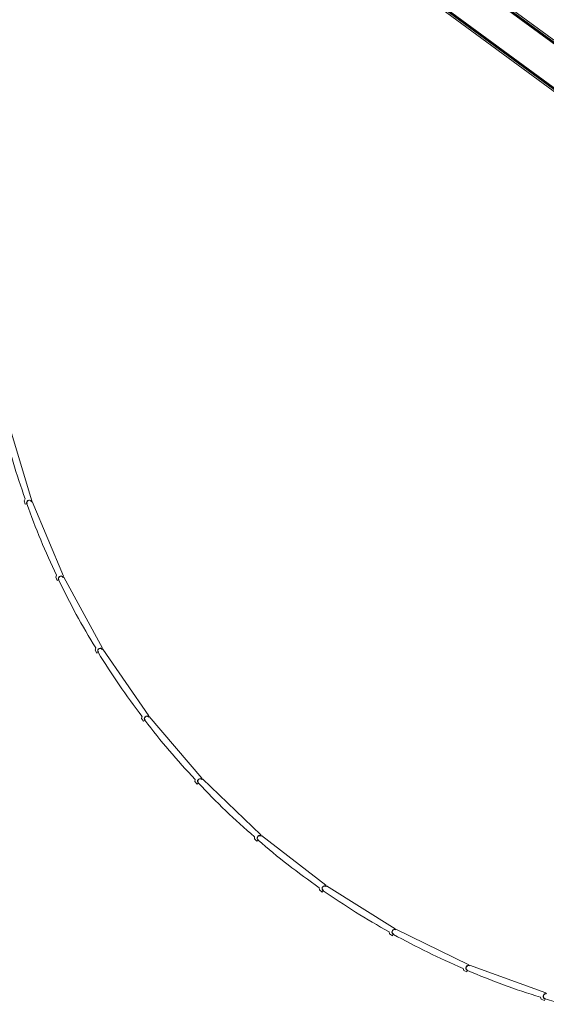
# Model space of a CAD drawing. Header units: metres. Extents: x 135583 to 135939, y 457896 to 458258.
# Tile 558 of 599: x 135745 to 135761, y 458169 to 458198. Entities that reach past the tile are written whole.
import ezdxf

# ---------------------------------------------------------------- set-up
doc = ezdxf.new("R2010")
doc.units = ezdxf.units.M
doc.layers.add('NIEUWE INSTALLATIE', color=250, linetype='Continuous', lineweight=0)

msp = doc.modelspace()

# ---------------------------------------------------------------- linework, layer by layer
at = {"layer": 'NIEUWE INSTALLATIE'}
for p, q in [((135786.937, 458177.83), (135746.22, 458207.745)), ((135746.23, 458207.677), (135786.87, 458177.82)), ((135786.828, 458177.814), (135746.237, 458207.635)), ((135746.238, 458207.624), (135786.817, 458177.812)), ((135746.623, 458205.951), (135786.223, 458176.858)), ((135786.213, 458176.925), (135746.652, 458205.99)), ((135746.67, 458206.014), (135786.206, 458176.967)), ((135786.204, 458176.979), (135746.675, 458206.02)), ((135758.662, 458197.191), (135758.668, 458197.199)), ((135758.783, 458197.102), (135758.662, 458197.191)), ((135758.706, 458197.133), (135758.719, 458197.149)), ((135758.727, 458197.144), (135758.715, 458197.127)), ((135758.719, 458197.149), (135758.727, 458197.144)), ((135760.156, 458197.409), (135760.162, 458197.417)), ((135760.162, 458197.417), (135760.283, 458197.328)), ((135760.219, 458197.375), (135760.231, 458197.392)), ((135760.227, 458197.369), (135760.219, 458197.375)), ((135760.239, 458197.386), (135760.227, 458197.369)), ((135760.283, 458197.328), (135760.277, 458197.32)), ((135758.789, 458197.11), (135758.783, 458197.102)), ((135759.466, 458196.6), (135759.472, 458196.608)), ((135759.587, 458196.511), (135759.466, 458196.6)), ((135759.51, 458196.542), (135759.523, 458196.559)), ((135759.531, 458196.553), (135759.518, 458196.536)), ((135759.523, 458196.559), (135759.531, 458196.553)), ((135759.593, 458196.52), (135759.587, 458196.511)), ((135760.27, 458196.01), (135760.276, 458196.018)), ((135760.391, 458195.921), (135760.27, 458196.01)), ((135760.314, 458195.952), (135760.326, 458195.968)), ((135760.335, 458195.962), (135760.322, 458195.946)), ((135760.326, 458195.968), (135760.335, 458195.962)), ((135760.397, 458195.929), (135760.391, 458195.921)), ((135745.642, 458183.538), (135744.96, 458185.803)), ((135745.449, 458183.587), (135745.419, 458183.531)), ((135745.419, 458183.531), (135745.448, 458183.435)), ((135745.448, 458183.435), (135745.491, 458183.448)), ((135745.5, 458183.452), (135745.493, 458183.449)), ((135745.623, 458183.532), (135745.642, 458183.538)), ((135745.65, 458183.514), (135745.629, 458183.506)), ((135746.561, 458181.331), (135745.65, 458183.514)), ((135746.364, 458181.36), (135746.34, 458181.301)), ((135746.34, 458181.301), (135746.379, 458181.209)), ((135746.379, 458181.209), (135746.42, 458181.226)), ((135746.429, 458181.231), (135746.422, 458181.227)), ((135746.542, 458181.323), (135746.561, 458181.331)), ((135746.572, 458181.308), (135746.552, 458181.298)), ((135747.702, 458179.23), (135746.572, 458181.308)), ((135747.504, 458179.239), (135747.486, 458179.178)), ((135747.486, 458179.178), (135747.533, 458179.09)), ((135747.533, 458179.09), (135747.573, 458179.111)), ((135747.581, 458179.117), (135747.575, 458179.113)), ((135747.684, 458179.22), (135747.702, 458179.23)), ((135747.715, 458179.209), (135747.696, 458179.196)), ((135749.053, 458177.258), (135747.715, 458179.209)), ((135748.855, 458177.246), (135748.843, 458177.184)), ((135748.843, 458177.184), (135748.9, 458177.101)), ((135748.9, 458177.101), (135748.937, 458177.127)), ((135748.944, 458177.133), (135748.939, 458177.128)), ((135749.037, 458177.246), (135749.053, 458177.258)), ((135749.068, 458177.238), (135749.051, 458177.224)), ((135750.6, 458175.435), (135749.068, 458177.238)), ((135750.404, 458175.403), (135750.399, 458175.339)), ((135750.399, 458175.339), (135750.463, 458175.263)), ((135750.504, 458175.299), (135750.499, 458175.294)), ((135750.585, 458175.422), (135750.6, 458175.435)), ((135750.617, 458175.417), (135750.601, 458175.401)), ((135752.326, 458173.781), (135750.617, 458175.417)), ((135750.463, 458175.263), (135750.498, 458175.292)), ((135752.134, 458173.729), (135752.136, 458173.665)), ((135752.136, 458173.665), (135752.208, 458173.596)), ((135752.208, 458173.596), (135752.239, 458173.628)), ((135752.245, 458173.636), (135752.24, 458173.63)), ((135752.312, 458173.766), (135752.326, 458173.781)), ((135752.345, 458173.764), (135752.331, 458173.747)), ((135754.213, 458172.313), (135752.345, 458173.764)), ((135754.027, 458172.241), (135754.035, 458172.178)), ((135754.035, 458172.178), (135754.114, 458172.117)), ((135754.114, 458172.117), (135754.142, 458172.152)), ((135754.147, 458172.161), (135754.143, 458172.154)), ((135754.2, 458172.297), (135754.213, 458172.313)), ((135754.233, 458172.298), (135754.221, 458172.279)), ((135756.241, 458171.046), (135754.233, 458172.298)), ((135756.23, 458171.029), (135756.241, 458171.046)), ((135756.262, 458171.034), (135756.252, 458171.014)), ((135758.388, 458169.995), (135756.262, 458171.034)), ((135756.064, 458170.956), (135756.078, 458170.894)), ((135756.078, 458170.894), (135756.163, 458170.842)), ((135756.163, 458170.842), (135756.187, 458170.88)), ((135756.191, 458170.888), (135756.188, 458170.882)), ((135758.221, 458169.888), (135758.242, 458169.828)), ((135758.379, 458169.978), (135758.388, 458169.995)), ((135758.411, 458169.986), (135758.403, 458169.965)), ((135760.632, 458169.171), (135758.411, 458169.986)), ((135758.242, 458169.828), (135758.332, 458169.784)), ((135758.332, 458169.784), (135758.351, 458169.824)), ((135758.355, 458169.833), (135758.352, 458169.826)), ((135760.477, 458169.047), (135760.504, 458168.989)), ((135760.504, 458168.989), (135760.598, 458168.954)), ((135760.598, 458168.954), (135760.613, 458168.997)), ((135760.615, 458169.006), (135760.614, 458168.999)), ((135760.625, 458169.152), (135760.632, 458169.171)), ((135760.655, 458169.164), (135760.65, 458169.142))]:
    msp.add_line(p, q, dxfattribs=at)
for centre, radius, start, end in [((135765.51, 458190.802), 21.319, 193.6955, 199.7817), ((135765.577, 458190.599), 21.319, 199.5972, 205.6833), ((135745.565, 458183.479), 0.07, 22.6402, 202.6402), ((135746.49, 458181.264), 0.07, 28.5419, 208.5419), ((135765.665, 458190.405), 21.319, 205.4988, 211.5849), ((135747.639, 458179.157), 0.07, 34.4435, 214.4435), ((135765.771, 458190.22), 21.319, 211.4004, 217.4866), ((135748.998, 458177.178), 0.07, 40.3452, 220.3452), ((135765.897, 458190.048), 21.319, 217.3021, 223.3882), ((135750.553, 458175.35), 0.07, 46.2468, 226.2468), ((135766.039, 458189.889), 21.319, 223.2037, 229.2899), ((135752.288, 458173.691), 0.07, 52.1484, 232.1484), ((135766.197, 458189.746), 21.319, 229.1054, 235.1915), ((135754.184, 458172.22), 0.07, 58.0501, 238.0501), ((135766.369, 458189.619), 21.319, 235.007, 241.0931), ((135756.222, 458170.951), 0.07, 63.9517, 243.9517), ((135766.553, 458189.511), 21.319, 240.9086, 246.9948), ((135758.379, 458169.899), 0.07, 69.8533, 249.8533), ((135766.747, 458189.423), 21.319, 246.8103, 252.8964), ((135760.633, 458169.074), 0.07, 75.755, 255.755), ((135766.949, 458189.355), 21.319, 252.7119, 254.2168)]:
    msp.add_arc(centre, radius, start, end, dxfattribs=at)
for centre, major_axis in [((135745.567, 458183.475), (0.022, 0.0769)), ((135746.493, 458181.26), (0.014, 0.0788)), ((135747.641, 458179.153), (0.0058, 0.0798)), ((135749.001, 458177.175), (-0.0025, 0.08)), ((135750.556, 458175.347), (-0.0107, 0.0793)), ((135752.291, 458173.689), (-0.0188, 0.0778)), ((135754.188, 458172.218), (-0.0267, 0.0754)), ((135756.226, 458170.95), (-0.0343, 0.0723)), ((135758.383, 458169.898), (-0.0415, 0.0684)), ((135760.637, 458169.073), (-0.0483, 0.0637))]:
    msp.add_ellipse(centre, major_axis=major_axis, ratio=1, start_param=5.785696, end_param=8.473804, dxfattribs=at)

doc.saveas('drawing.dxf')
